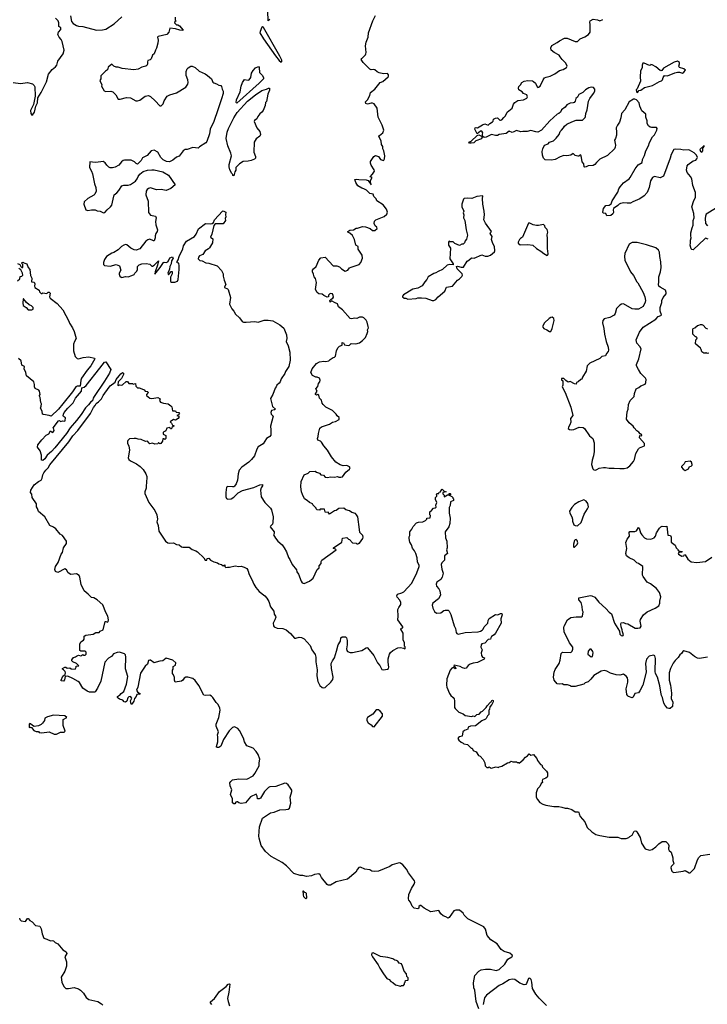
# Model space of a CAD drawing. Extents: x 2293139 to 2515392, y 824115 to 1006937.
# Tile 300 of 417: x 2395795 to 2405362, y 953726 to 967420. Entities that reach past the tile are written whole.
import ezdxf

# ---------------------------------------------------------------- set-up
doc = ezdxf.new("R2010")
doc.units = 0

msp = doc.modelspace()

# ---------------------------------------------------------------- linework, layer by layer
at = {"layer": '0CON10XD'}
for points in [[(2395706, 966546), (2395805, 966534), (2395905, 966544), (2395975, 966526), (2395997, 966505), (2396006, 966485), (2396009, 966355), (2395989, 966241), (2395947, 966157), (2395948, 966115), (2395965, 966092), (2395979, 966101), (2396003, 966135), (2396020, 966215), (2396043, 966265), (2396049, 966335), (2396095, 966408), (2396166, 966554), (2396196, 966664), (2396246, 966725), (2396295, 966764), (2396311, 966785), (2396327, 966845), (2396401, 966945), (2396414, 966994), (2396387, 967115), (2396370, 967145), (2396343, 967175), (2396328, 967215), (2396334, 967246), (2396367, 967285), (2396367, 967307), (2396340, 967325), (2396340, 967375), (2396330, 967405), (2396295, 967440)], [(2396504, 967475), (2396517, 967395), (2396540, 967365), (2396585, 967340), (2396615, 967330), (2396675, 967323), (2396866, 967276), (2396945, 967277), (2396995, 967290), (2397108, 967362), (2397215, 967460)], [(2397960, 967455), (2397960, 967415), (2397970, 967405), (2397952, 967388), (2397950, 967375), (2397975, 967350), (2397995, 967350), (2398020, 967335), (2398070, 967275), (2398065, 967270), (2398025, 967272), (2397965, 967292), (2397885, 967300), (2397870, 967245), (2397840, 967215), (2397720, 967185), (2397712, 967175), (2397720, 967135), (2397716, 967094), (2397700, 967025), (2397686, 966994), (2397664, 966946), (2397642, 966925), (2397622, 966875), (2397609, 966861), (2397579, 966851), (2397573, 966835), (2397575, 966800), (2397566, 966784), (2397548, 966772), (2397495, 966758), (2397445, 966730), (2397385, 966720), (2397221, 966741), (2397165, 966760), (2397135, 966758), (2397105, 966772), (2397075, 966800), (2397025, 966760), (2397019, 966721), (2396987, 966703), (2396925, 966640), (2396923, 966597), (2396912, 966575), (2396938, 966515), (2396932, 966495), (2396972, 966432), (2396995, 966422), (2397065, 966426), (2397091, 966415), (2397131, 966375), (2397165, 966314), (2397194, 966314), (2397279, 966339), (2397335, 966334), (2397412, 966292), (2397435, 966291), (2397465, 966302), (2397539, 966355), (2397585, 966364), (2397613, 966353), (2397682, 966292), (2397745, 966221), (2397765, 966221), (2397790, 966250), (2397805, 966291), (2397846, 966355), (2397885, 966374), (2397975, 966403), (2398105, 966482), (2398135, 966521), (2398141, 966545), (2398135, 966582), (2398112, 966645), (2398112, 966698), (2398126, 966735), (2398140, 966750), (2398175, 966771), (2398195, 966774), (2398235, 966756), (2398293, 966703), (2398375, 966666), (2398406, 966645), (2398465, 966597), (2398483, 966553), (2398495, 966540), (2398535, 966527), (2398565, 966507), (2398595, 966503), (2398605, 966492), (2398612, 966455), (2398626, 966426), (2398625, 966395), (2398605, 966317), (2398551, 966165), (2398495, 966004), (2398443, 965895), (2398435, 965833), (2398397, 965725), (2398385, 965709), (2398298, 965652), (2398278, 965632), (2398205, 965640), (2398125, 965616), (2398095, 965614), (2398070, 965595), (2398015, 965523), (2397975, 965507), (2397925, 965467), (2397878, 965442), (2397836, 965446), (2397791, 965471), (2397760, 965505), (2397715, 965576), (2397664, 965606), (2397625, 965596), (2397569, 965531), (2397505, 965500), (2397485, 965462), (2397435, 965410), (2397415, 965420), (2397392, 965445), (2397346, 965466), (2397255, 965468), (2397235, 965462), (2397212, 965445), (2397175, 965396), (2397125, 965369), (2397085, 965358), (2397055, 965359), (2397035, 965368), (2397008, 965395), (2396985, 965431), (2396955, 965446), (2396855, 965435), (2396806, 965436), (2396770, 965445), (2396766, 965365), (2396794, 965315), (2396808, 965275), (2396836, 965135), (2396854, 965085), (2396858, 965035), (2396840, 964995), (2396825, 964979), (2396745, 964931), (2396694, 964885), (2396689, 964855), (2396713, 964775), (2396745, 964764), (2396795, 964774), (2396845, 964774), (2396875, 964760), (2396916, 964756), (2396960, 964735), (2396981, 964739), (2397010, 964775), (2397058, 964815), (2397075, 964840), (2397107, 964965)], [(2399275, 967422), (2399253, 967403), (2399247, 967537)], [(2400752, 964638), (2400868, 964682), (2400903, 964715), (2400912, 964745), (2400897, 964785), (2400854, 964844), (2400765, 964900), (2400755, 964930), (2400722, 964962), (2400713, 964993), (2400665, 965001), (2400620, 965050), (2400585, 965069), (2400556, 965076), (2400500, 965110), (2400470, 965155), (2400460, 965195), (2400485, 965203), (2400515, 965196), (2400616, 965194), (2400641, 965181), (2400687, 965123), (2400671, 965175), (2400698, 965225), (2400672, 965235), (2400705, 965272), (2400730, 965315), (2400725, 965332), (2400683, 965395), (2400674, 965425), (2400674, 965446), (2400723, 965517), (2400745, 965533), (2400785, 965517), (2400816, 965476), (2400855, 965463), (2400863, 965467), (2400871, 965485), (2400876, 965525), (2400862, 965595), (2400848, 965625), (2400847, 965657), (2400830, 965685), (2400822, 965735), (2400792, 965795), (2400801, 965809), (2400846, 965844), (2400863, 965885), (2400838, 965955), (2400784, 966065), (2400767, 966187), (2400728, 966248), (2400705, 966258), (2400685, 966259), (2400635, 966243), (2400610, 966255), (2400608, 966275), (2400634, 966306), (2400666, 966364), (2400674, 966406), (2400735, 966452), (2400812, 966545), (2400849, 966561), (2400920, 966625), (2400928, 966635), (2400928, 966655), (2400912, 966672), (2400858, 966668), (2400795, 966682), (2400767, 966695), (2400735, 966721), (2400715, 966727), (2400685, 966723), (2400665, 966730), (2400575, 966822), (2400547, 966865), (2400555, 966882), (2400605, 966929), (2400613, 966945), (2400617, 966965), (2400608, 967055), (2400617, 967105), (2400641, 967175), (2400650, 967235), (2400710, 967405), (2400745, 967478)], [(2399435, 966828), (2399443, 966837), (2399440, 966855), (2399415, 966914), (2399185, 967310), (2399175, 967318), (2399165, 967316), (2399139, 967255), (2399138, 967235), (2399185, 967155), (2399355, 966915), (2399405, 966851), (2399435, 966828)], [(2405128, 964312), (2405130, 964355), (2405139, 964385), (2405131, 964415), (2405133, 964455), (2405149, 964525), (2405165, 964560), (2405167, 964625), (2405181, 964665), (2405176, 964725), (2405147, 964815), (2405173, 964905), (2405198, 964945), (2405199, 965015), (2405159, 965115), (2405146, 965206), (2405128, 965238), (2405081, 965295), (2405073, 965325), (2405083, 965387), (2405094, 965405), (2405165, 965457), (2405202, 965468), (2405218, 965485), (2405223, 965505), (2405210, 965535), (2405177, 965567), (2405115, 965607), (2405095, 965611), (2405035, 965603), (2404995, 965616), (2404915, 965620), (2404898, 965612), (2404857, 965545), (2404847, 965493), (2404750, 965245), (2404705, 965219), (2404625, 965239), (2404598, 965225), (2404573, 965177), (2404554, 965085), (2404526, 965015), (2404485, 964970), (2404425, 964927), (2404325, 964888), (2404295, 964870), (2404245, 964866), (2404199, 964871), (2404155, 964864), (2404136, 964854), (2404117, 964834), (2404058, 964795), (2404050, 964775), (2404055, 964740), (2404045, 964720), (2404020, 964695), (2403965, 964690), (2403950, 964725), (2403915, 964730), (2403910, 964745), (2403918, 964795), (2403952, 964835), (2403995, 964842), (2404022, 964858), (2404039, 964901), (2404115, 965020), (2404130, 965065), (2404150, 965095), (2404195, 965151), (2404273, 965205), (2404290, 965225), (2404356, 965345), (2404401, 965399), (2404455, 965433), (2404462, 965475), (2404489, 965531), (2404508, 965595), (2404543, 965665), (2404558, 965712), (2404599, 965791), (2404625, 965818), (2404661, 965885), (2404666, 965905), (2404655, 965922), (2404585, 965920), (2404565, 965927), (2404543, 965945), (2404527, 965975), (2404523, 966015), (2404508, 966065), (2404506, 966106), (2404452, 966152), (2404423, 966215), (2404412, 966265), (2404375, 966304), (2404355, 966314), (2404334, 966316), (2404274, 966275), (2404216, 966165), (2404166, 966114), (2404159, 966055), (2404139, 965995), (2404111, 965955), (2404094, 965915), (2404100, 965855), (2404097, 965815), (2404083, 965765), (2404072, 965745), (2404082, 965675), (2404079, 965645), (2404069, 965625), (2403975, 965531), (2403865, 965479), (2403818, 965435), (2403798, 965405), (2403775, 965390), (2403705, 965386), (2403675, 965371), (2403655, 965369), (2403647, 965375), (2403644, 965414), (2403620, 965445), (2403613, 965503), (2403600, 965535), (2403595, 965538), (2403575, 965521), (2403561, 965521), (2403522, 965532), (2403495, 965558), (2403463, 965537), (2403405, 965526), (2403365, 965529), (2403315, 965514), (2403245, 965476), (2403195, 965467), (2403105, 965470), (2403083, 965493), (2403068, 965535), (2403066, 965585), (2403073, 965625), (2403095, 965676), (2403146, 965694), (2403165, 965716), (2403220, 965735), (2403258, 965772), (2403300, 965825), (2403316, 965865), (2403331, 965885), (2403361, 965915), (2403373, 965937), (2403407, 965965), (2403475, 966001), (2403535, 966022), (2403625, 966024), (2403661, 966059), (2403669, 966075), (2403670, 966115), (2403692, 966165), (2403708, 966285), (2403728, 966325), (2403779, 966391), (2403796, 966425), (2403796, 966455), (2403777, 966477), (2403745, 966483), (2403715, 966474), (2403665, 966443), (2403632, 966408), (2403575, 966380), (2403555, 966343), (2403533, 966325), (2403524, 966285), (2403510, 966270), (2403495, 966262), (2403455, 966259), (2403405, 966236), (2403383, 966205), (2403333, 966165), (2403317, 966133), (2403295, 966114), (2403275, 966104), (2403170, 966015), (2403055, 965884), (2403003, 965857), (2402975, 965858), (2402905, 965878), (2402855, 965866), (2402795, 965866), (2402765, 965860), (2402705, 965879), (2402672, 965858), (2402645, 965851), (2402605, 965867), (2402565, 965839), (2402467, 965823), (2402442, 965808), (2402415, 965807), (2402360, 965825), (2402285, 965784), (2402259, 965779), (2402232, 965802), (2402232, 965828), (2402240, 965845), (2402225, 965870), (2402205, 965870), (2402162, 965832), (2402128, 965895), (2402130, 965915), (2402145, 965920), (2402165, 965917), (2402235, 965959), (2402265, 965969), (2402315, 965953), (2402337, 965975), (2402373, 965997), (2402381, 966009), (2402386, 966035), (2402415, 966052), (2402444, 966054), (2402474, 966024), (2402485, 966021), (2402505, 966029), (2402529, 966061), (2402555, 966082), (2402577, 966133), (2402645, 966189), (2402667, 966245), (2402683, 966267), (2402726, 966294), (2402805, 966304), (2402852, 966328), (2402858, 966345), (2402850, 966375), (2402803, 966393), (2402785, 966414), (2402739, 966445), (2402734, 966465), (2402738, 966492), (2402763, 966515), (2402780, 966545), (2402815, 966566), (2402864, 966576), (2402928, 966568), (2402945, 966561), (2402971, 966535), (2402994, 966484), (2403005, 966478), (2403015, 966480), (2403035, 966497), (2403076, 966584), (2403098, 966612), (2403118, 966622), (2403175, 966634), (2403238, 966665), (2403305, 966711), (2403355, 966729), (2403402, 966755), (2403411, 966775), (2403395, 966816), (2403341, 966865), (2403314, 966904), (2403299, 966925), (2403232, 966962), (2403191, 966995), (2403184, 967026), (2403200, 967060), (2403275, 967101), (2403304, 967126), (2403375, 967163), (2403411, 967161), (2403525, 967116), (2403555, 967114), (2403592, 967155), (2403658, 967182), (2403707, 967215), (2403733, 967247), (2403732, 967355), (2403726, 967385), (2403734, 967406), (2403775, 967427), (2403835, 967416), (2403865, 967403), (2403906, 967424)], [(2398815, 966259), (2398806, 966266), (2398813, 966305), (2398861, 966415), (2398875, 966495), (2398895, 966546), (2398925, 966587), (2398975, 966580), (2398988, 966585), (2399010, 966615), (2399022, 966675), (2399042, 966715), (2399075, 966748), (2399118, 966768), (2399128, 966755), (2399130, 966685), (2399175, 966642), (2399189, 966609), (2399186, 966595), (2399128, 966535), (2398815, 966259)], [(2404385, 966408), (2404395, 966410), (2404410, 966435), (2404435, 966440), (2404488, 966475), (2404600, 966505), (2404695, 966558), (2404725, 966567), (2404740, 966585), (2404746, 966614), (2404765, 966642), (2404807, 966637), (2404908, 966682), (2404945, 966688), (2404975, 966690), (2405015, 966678), (2405035, 966688), (2405057, 966717), (2405035, 966738), (2404974, 966754), (2404967, 966775), (2404976, 966805), (2404974, 966824), (2404945, 966841), (2404899, 966831), (2404752, 966745), (2404730, 966715), (2404715, 966710), (2404705, 966712), (2404646, 966766), (2404595, 966793), (2404575, 966798), (2404570, 966785), (2404557, 966783), (2404485, 966816), (2404466, 966814), (2404453, 966785), (2404456, 966754), (2404433, 966705), (2404429, 966625), (2404434, 966565), (2404385, 966460), (2404372, 966445), (2404378, 966415), (2404385, 966408)], [(2398775, 965250), (2398760, 965255), (2398760, 965265), (2398745, 965282), (2398721, 965331), (2398711, 965375), (2398711, 965405), (2398740, 965525), (2398734, 965565), (2398693, 965665), (2398666, 965766), (2398680, 965855), (2398699, 965905), (2398775, 966055), (2398821, 966129), (2398964, 966286), (2399075, 966375), (2399165, 966435), (2399228, 966452), (2399255, 966467), (2399270, 966465), (2399272, 966438), (2399248, 966382), (2399227, 966283), (2399213, 966267), (2399212, 966228), (2399182, 966155), (2399166, 966134), (2399135, 966112), (2399108, 966075), (2399095, 966040), (2399064, 966016), (2399058, 966005), (2399094, 965915), (2399134, 965865), (2399144, 965825), (2399135, 965798), (2399086, 965764), (2399059, 965715), (2399054, 965575), (2399076, 965515), (2399077, 965493), (2399062, 965478), (2399015, 965463), (2398975, 965454), (2398902, 965448), (2398854, 965415), (2398802, 965365), (2398800, 965325), (2398786, 965305), (2398775, 965250)], [(2402052, 965702), (2402046, 965715), (2402075, 965731), (2402159, 965811), (2402183, 965817), (2402221, 965801), (2402228, 965785), (2402219, 965761), (2402142, 965735), (2402115, 965706), (2402075, 965702), (2402052, 965702)], [(2405285, 965576), (2405298, 965595), (2405300, 965635), (2405320, 965655), (2405318, 965668), (2405257, 965615), (2405265, 965586), (2405285, 965576)], [(2397107, 964965), (2397108, 964985), (2397145, 965013), (2397174, 965045), (2397215, 965111), (2397245, 965120), (2397305, 965120), (2397335, 965128), (2397404, 965176), (2397429, 965205), (2397442, 965238), (2397465, 965273), (2397515, 965310), (2397575, 965326), (2397635, 965331), (2397665, 965330), (2397786, 965306), (2397865, 965259), (2397956, 965124), (2397900, 965070), (2397835, 965046), (2397763, 965057), (2397700, 965055), (2397615, 965080), (2397586, 965074), (2397570, 965060), (2397554, 965035), (2397552, 964985), (2397584, 964895), (2397586, 964736), (2397615, 964701), (2397685, 964688), (2397693, 964665), (2397684, 964615), (2397691, 964565), (2397711, 964495), (2397708, 964475), (2397689, 964445), (2397681, 964415), (2397682, 964385), (2397666, 964344), (2397655, 964342), (2397605, 964366), (2397580, 964360), (2397550, 964340), (2397465, 964233), (2397415, 964212), (2397388, 964218), (2397342, 964242), (2397285, 964288), (2397265, 964291), (2397242, 964285), (2397210, 964265), (2397165, 964219), (2397105, 964181), (2397075, 964172), (2397005, 964127), (2396975, 964085), (2396960, 964045), (2396961, 964015), (2396975, 964000), (2397055, 963992), (2397135, 964013), (2397185, 963998), (2397200, 963935), (2397181, 963895), (2397180, 963880), (2397187, 963855), (2397205, 963837), (2397215, 963834), (2397265, 963846), (2397305, 963844), (2397357, 963863), (2397388, 963875), (2397398, 963895), (2397425, 963922), (2397433, 963945), (2397432, 963985), (2397455, 964011), (2397495, 964023), (2397555, 964030), (2397605, 964020), (2397635, 963992), (2397645, 963991), (2397666, 964004), (2397725, 964068), (2397712, 964005), (2397678, 963915), (2397675, 963880), (2397751, 963975), (2397795, 964042), (2397805, 964047), (2397835, 964042), (2397855, 964050), (2397867, 964065), (2397882, 964108), (2397923, 964123), (2397929, 964105), (2397908, 964065), (2397902, 964025), (2397883, 963987), (2397878, 963952), (2397858, 963895), (2397865, 963870), (2397902, 963918), (2397915, 963918), (2397918, 963909), (2397916, 963885), (2397893, 963837), (2397895, 963778), (2397905, 963769), (2397955, 963767), (2397990, 963785), (2397999, 963805), (2398014, 963944), (2398016, 963995), (2398007, 964035), (2397985, 964040), (2397984, 964055), (2398000, 964080), (2398012, 964125), (2398065, 964235), (2398075, 964275), (2398115, 964340), (2398226, 964404), (2398249, 964435), (2398285, 964510), (2398382, 964585), (2398455, 964580), (2398475, 964587), (2398490, 964600), (2398506, 964635), (2398615, 964756), (2398625, 964760), (2398662, 964742), (2398657, 964705), (2398663, 964677), (2398652, 964655), (2398657, 964625), (2398625, 964582), (2398515, 964581), (2398494, 964556), (2398469, 964435), (2398450, 964395), (2398482, 964372), (2398478, 964315), (2398437, 964245), (2398420, 964235), (2398377, 964203), (2398342, 964155), (2398298, 964135), (2398282, 964115), (2398278, 964095), (2398302, 964072), (2398335, 964064), (2398385, 964037), (2398425, 964034), (2398542, 963995), (2398601, 963931), (2398628, 963885), (2398628, 963855), (2398640, 963795), (2398663, 963735), (2398644, 963705), (2398644, 963695), (2398685, 963676), (2398694, 963665), (2398726, 963555), (2398712, 963465), (2398745, 963400), (2398775, 963368), (2398798, 963325), (2398855, 963272), (2398892, 963222), (2398910, 963215), (2398945, 963212), (2399065, 963223), (2399115, 963214), (2399195, 963239), (2399253, 963243), (2399284, 963234), (2399315, 963232), (2399416, 963176), (2399468, 963128), (2399507, 963037), (2399512, 962985), (2399504, 962944), (2399530, 962885), (2399552, 962798), (2399556, 962686), (2399539, 962595), (2399493, 962525), (2399485, 962500), (2399432, 962425), (2399420, 962385), (2399407, 962365), (2399373, 962337), (2399365, 962312), (2399350, 962295), (2399316, 962205), (2399285, 962150), (2399311, 962041), (2399352, 962005), (2399340, 961995), (2399297, 961983), (2399287, 961955), (2399295, 961932), (2399322, 961905), (2399284, 961765), (2399290, 961715), (2399287, 961643), (2399277, 961625), (2399227, 961595), (2399181, 961519), (2399115, 961477), (2399096, 961445), (2399060, 961355), (2399020, 961305), (2398984, 961266), (2398885, 961197), (2398849, 961155), (2398834, 961105), (2398824, 961015), (2398806, 960965), (2398785, 960932), (2398775, 960923), (2398755, 960921), (2398692, 960928), (2398672, 960918), (2398663, 960845), (2398664, 960785), (2398671, 960761), (2398691, 960751), (2398735, 960756), (2398775, 960779), (2398835, 960839), (2398895, 960874), (2399054, 960914), (2399135, 960953), (2399172, 960955), (2399171, 960935), (2399153, 960907), (2399144, 960875), (2399154, 960785), (2399206, 960706), (2399286, 960626), (2399299, 960605), (2399320, 960505), (2399317, 960425), (2399310, 960405), (2399283, 960375), (2399282, 960365), (2399334, 960295), (2399337, 960275), (2399327, 960255), (2399355, 960209), (2399387, 960167), (2399446, 960115), (2399473, 960075), (2399505, 960020), (2399535, 959940), (2399555, 959910), (2399584, 959844), (2399645, 959770), (2399653, 959743), (2399675, 959710), (2399709, 959609), (2399725, 959588), (2399755, 959578), (2399828, 959612), (2399878, 959655), (2399936, 959774), (2399962, 959795), (2399960, 959825), (2399990, 959855), (2399990, 959885), (2400000, 959905), (2400198, 960045), (2400187, 960057), (2400160, 960065), (2400162, 960075), (2400278, 960152), (2400285, 960208), (2400345, 960218), (2400370, 960195), (2400385, 960190), (2400425, 960142), (2400475, 960140), (2400485, 960130), (2400505, 960130), (2400515, 960140), (2400525, 960140), (2400570, 960205), (2400572, 960225), (2400570, 960245), (2400528, 960288), (2400521, 960331), (2400501, 960505), (2400483, 960535), (2400465, 960550), (2400415, 960568), (2400385, 960588), (2400333, 960603), (2400304, 960626), (2400235, 960620), (2400197, 960593), (2400175, 960590), (2400105, 960542), (2400085, 960570), (2400050, 960565), (2400043, 960573), (2400035, 960610), (2399975, 960610), (2399965, 960600), (2399933, 960603), (2399920, 960615), (2399920, 960625), (2399872, 960672), (2399868, 960688), (2399825, 960707), (2399795, 960734), (2399757, 960755), (2399730, 960815), (2399717, 960855), (2399708, 960925), (2399712, 960995), (2399751, 961089), (2399807, 961113), (2399833, 961137), (2399905, 961142), (2399925, 961128), (2399965, 961112), (2399985, 961092), (2400020, 961085), (2400047, 961057), (2400074, 961054), (2400125, 961061), (2400175, 961056), (2400215, 961066), (2400235, 961056), (2400264, 961056), (2400286, 961064), (2400334, 961126), (2400385, 961167), (2400394, 961185), (2400385, 961203), (2400345, 961221), (2400295, 961214), (2400255, 961227), (2400195, 961264), (2400135, 961340), (2400076, 961435), (2400025, 961492), (2399993, 961543), (2399978, 961558), (2399942, 961572), (2399940, 961595), (2399949, 961621), (2399952, 961665), (2399973, 961737), (2399992, 961758), (2400105, 961796), (2400145, 961822), (2400188, 961832), (2400239, 961861), (2400242, 961875), (2400238, 961888), (2400211, 961911), (2400198, 961935), (2400145, 961983), (2400055, 962030), (2400015, 962068), (2400003, 962085), (2399996, 962126), (2399966, 962156), (2399955, 962200), (2399943, 962207), (2399925, 962198), (2399910, 962205), (2399910, 962215), (2399932, 962255), (2399913, 962287), (2399941, 962319), (2399952, 962358), (2399973, 962385), (2399977, 962405), (2399965, 962432), (2399935, 962447), (2399915, 962448), (2399871, 962471), (2399844, 962514), (2399864, 962565), (2399925, 962639), (2399965, 962661), (2400025, 962669), (2400055, 962666), (2400094, 962676), (2400115, 962692), (2400155, 962722), (2400175, 962728), (2400188, 962742), (2400203, 962815), (2400222, 962858), (2400245, 962880), (2400280, 962895), (2400282, 962928), (2400300, 962925), (2400315, 962900), (2400365, 962888), (2400385, 962892), (2400405, 962917), (2400473, 962913), (2400524, 962926), (2400565, 962958), (2400605, 963000), (2400630, 963055), (2400639, 963085), (2400636, 963105), (2400647, 963135), (2400643, 963155), (2400631, 963215), (2400615, 963242), (2400585, 963272), (2400565, 963282), (2400525, 963282), (2400485, 963262), (2400455, 963268), (2400415, 963258), (2400395, 963262), (2400286, 963386), (2400232, 963425), (2400215, 963470), (2400185, 963480), (2400135, 963510), (2400115, 963490), (2400110, 963515), (2400130, 963535), (2400153, 963547), (2400159, 963561), (2400157, 963585), (2400145, 963607), (2400125, 963613), (2400112, 963608), (2400093, 963587), (2400090, 963565), (2400075, 963560), (2400025, 963582), (2400002, 963602), (2399958, 963608), (2399934, 963624), (2399910, 963665), (2399926, 963765), (2399912, 963822), (2399894, 963845), (2399885, 963882), (2399869, 963915), (2399869, 963935), (2399884, 963956), (2399922, 963985), (2399957, 964075), (2399984, 964106), (2400045, 964117), (2400155, 963998), (2400206, 963996), (2400245, 963983), (2400274, 963954), (2400324, 963924), (2400362, 963935), (2400385, 963968), (2400405, 963978), (2400518, 964015), (2400540, 964045), (2400566, 964104), (2400561, 964145), (2400506, 964226), (2400503, 964265), (2400472, 964285), (2400452, 964362), (2400426, 964416), (2400390, 964450), (2400362, 964465), (2400360, 964475), (2400388, 964492), (2400440, 964495), (2400475, 964522), (2400495, 964522), (2400565, 964542), (2400605, 964540), (2400670, 964515), (2400705, 964490), (2400735, 964489), (2400767, 964517), (2400762, 964535), (2400742, 964555), (2400728, 964585), (2400733, 964617), (2400752, 964638)], [(2401555, 963512), (2401585, 963528), (2401615, 963566), (2401709, 963645), (2401732, 963698), (2401815, 963714), (2401884, 963796), (2401916, 963815), (2401945, 963850), (2401954, 963866), (2401951, 963885), (2401883, 963955), (2401870, 963985), (2401885, 963991), (2401935, 963976), (2401970, 963980), (2402021, 964059), (2402046, 964074), (2402083, 964107), (2402117, 964103), (2402225, 964148), (2402271, 964131), (2402309, 964131), (2402345, 964143), (2402399, 964191), (2402404, 964205), (2402400, 964265), (2402377, 964305), (2402361, 964361), (2402367, 964405), (2402342, 964445), (2402343, 964457), (2402360, 964475), (2402275, 964591), (2402251, 964635), (2402260, 964705), (2402257, 964755), (2402239, 964855), (2402234, 964935), (2402240, 964965), (2402235, 964972), (2402155, 964959), (2402085, 964932), (2402026, 964936), (2401978, 964932), (2401970, 964925), (2401948, 964855), (2401948, 964815), (2401976, 964755), (2401967, 964735), (2401976, 964704), (2401970, 964665), (2401987, 964625), (2402006, 964495), (2402023, 964425), (2402010, 964365), (2401994, 964346), (2401983, 964317), (2401965, 964300), (2401945, 964298), (2401915, 964280), (2401850, 964305), (2401825, 964330), (2401785, 964330), (2401772, 964338), (2401763, 964327), (2401760, 964305), (2401762, 964285), (2401787, 964243), (2401780, 964095), (2401827, 964025), (2401828, 964012), (2401775, 964014), (2401743, 964007), (2401676, 963944), (2401615, 963919), (2401585, 963898), (2401559, 963891), (2401477, 963843), (2401460, 963805), (2401430, 963775), (2401395, 963720), (2401335, 963688), (2401265, 963672), (2401135, 963592), (2401120, 963575), (2401120, 963565), (2401145, 963548), (2401165, 963548), (2401195, 963532), (2401313, 963543), (2401335, 963552), (2401383, 963553), (2401445, 963548), (2401535, 963512), (2401555, 963512)], [(2405476, 964795), (2405347, 964715), (2405336, 964685), (2405331, 964655), (2405336, 964586), (2405362, 964552)], [(2403135, 964142), (2403145, 964150), (2403148, 964162), (2403136, 964236), (2403139, 964375), (2403134, 964426), (2403143, 964465), (2403135, 964500), (2403105, 964530), (2403100, 964555), (2403082, 964572), (2403013, 964557), (2402985, 964558), (2402940, 964565), (2402892, 964592), (2402875, 964588), (2402790, 964395), (2402763, 964377), (2402749, 964361), (2402730, 964325), (2402732, 964312), (2402758, 964288), (2402865, 964292), (2402935, 964282), (2402985, 964238), (2403045, 964202), (2403086, 964166), (2403135, 964142)], [(2403805, 961157), (2403825, 961164), (2403856, 961184), (2403916, 961194), (2403945, 961194), (2403995, 961181), (2404065, 961183), (2404145, 961177), (2404205, 961179), (2404245, 961189), (2404285, 961217), (2404334, 961276), (2404348, 961305), (2404367, 961385), (2404405, 961452), (2404416, 961464), (2404490, 961495), (2404490, 961525), (2404416, 961605), (2404422, 961638), (2404448, 961632), (2404450, 961645), (2404428, 961658), (2404409, 961685), (2404383, 961703), (2404342, 961742), (2404328, 961765), (2404273, 961813), (2404238, 961865), (2404248, 961965), (2404260, 962005), (2404264, 962066), (2404290, 962125), (2404342, 962178), (2404348, 962222), (2404372, 962285), (2404410, 962305), (2404435, 962328), (2404497, 962353), (2404508, 962375), (2404512, 962415), (2404502, 962435), (2404435, 962501), (2404402, 962555), (2404376, 962606), (2404375, 962625), (2404409, 962705), (2404442, 962842), (2404423, 962875), (2404382, 962922), (2404371, 962965), (2404419, 963075), (2404471, 963145), (2404644, 963255), (2404678, 963292), (2404715, 963304), (2404725, 963313), (2404704, 963364), (2404704, 963415), (2404730, 963485), (2404731, 963515), (2404747, 963555), (2404788, 963608), (2404790, 963625), (2404780, 963660), (2404705, 963698), (2404688, 963715), (2404682, 963732), (2404689, 963775), (2404688, 963845), (2404710, 963915), (2404720, 963975), (2404713, 964053), (2404700, 964125), (2404698, 964185), (2404683, 964215), (2404646, 964245), (2404515, 964290), (2404385, 964321), (2404317, 964323), (2404275, 964298), (2404215, 964170), (2404209, 964125), (2404212, 964075), (2404292, 963915), (2404335, 963860), (2404382, 963775), (2404395, 963762), (2404469, 963625), (2404494, 963565), (2404501, 963515), (2404498, 963492), (2404469, 963431), (2404405, 963396), (2404355, 963392), (2404315, 963399), (2404195, 963466), (2404168, 963462), (2404145, 963448), (2404099, 963401), (2404080, 963335), (2404065, 963312), (2404005, 963280), (2403925, 963258), (2403908, 963235), (2403903, 963205), (2403923, 963125), (2403931, 963045), (2403954, 962944), (2403981, 962865), (2403986, 962825), (2403984, 962805), (2403958, 962775), (2403943, 962747), (2403895, 962737), (2403865, 962708), (2403725, 962642), (2403692, 962605), (2403675, 962530), (2403625, 962450), (2403615, 962420), (2403600, 962415), (2403565, 962382), (2403544, 962376), (2403537, 962353), (2403514, 962354), (2403455, 962386), (2403425, 962377), (2403391, 962401), (2403365, 962430), (2403335, 962430), (2403332, 962425), (2403332, 962412), (2403350, 962395), (2403350, 962335), (2403340, 962315), (2403384, 962234), (2403462, 962032), (2403490, 961915), (2403458, 961875), (2403463, 961823), (2403449, 961785), (2403429, 961755), (2403428, 961735), (2403445, 961718), (2403466, 961714), (2403505, 961722), (2403580, 961755), (2403635, 961750), (2403653, 961735), (2403721, 961631), (2403767, 961595), (2403787, 961537), (2403786, 961416), (2403779, 961355), (2403758, 961295), (2403752, 961232), (2403770, 961175), (2403781, 961161), (2403805, 961157)], [(2405375, 964369), (2405335, 964379), (2405326, 964374), (2405165, 964218), (2405145, 964222), (2405138, 964235), (2405124, 964285), (2405128, 964312)], [(2395765, 964028), (2395797, 964017), (2395810, 963985), (2395825, 963972), (2395840, 963975), (2395840, 964015), (2395822, 964035), (2395830, 964045), (2395845, 964047), (2395855, 964038), (2395896, 964026), (2395912, 963975), (2395934, 963945), (2395944, 963864), (2395962, 963825), (2395960, 963775), (2395995, 963770), (2396006, 963746), (2395999, 963715), (2396004, 963694), (2396068, 963658), (2396070, 963635), (2396095, 963610), (2396105, 963610), (2396115, 963620), (2396175, 963612), (2396192, 963628), (2396205, 963630), (2396220, 963615), (2396210, 963565), (2396218, 963545), (2396315, 963472), (2396396, 963385), (2396479, 963229), (2396489, 963199), (2396530, 963135), (2396551, 963085), (2396580, 962985), (2396556, 962945), (2396546, 962905), (2396544, 962815), (2396569, 962735), (2396595, 962706), (2396615, 962702), (2396678, 962722), (2396755, 962732), (2396835, 962712), (2396840, 962705), (2396786, 962605), (2396734, 962545), (2396656, 962434), (2396645, 962405), (2396636, 962324), (2396595, 962325), (2396575, 962314), (2396529, 962245), (2396397, 962075), (2396335, 962003), (2396235, 961904)], [(2395765, 963787), (2395798, 963815), (2395804, 963846), (2395827, 963853), (2395838, 963865), (2395833, 963895), (2395809, 963939), (2395785, 963960)], [(2395965, 963383), (2395982, 963395), (2395982, 963415), (2395959, 963439), (2395927, 963455), (2395892, 963485), (2395848, 963538), (2395842, 963538), (2395837, 963475), (2395845, 963443), (2395885, 963419), (2395915, 963383), (2395965, 963383)], [(2403185, 963082), (2403203, 963125), (2403229, 963235), (2403225, 963262), (2403203, 963283), (2403185, 963280), (2403162, 963265), (2403098, 963202), (2403070, 963155), (2403072, 963142), (2403088, 963125), (2403128, 963108), (2403165, 963082), (2403185, 963082)], [(2405385, 962783), (2405358, 962778), (2405345, 962790), (2405335, 962780), (2405315, 962780), (2405285, 962800), (2405277, 962835), (2405265, 962850), (2405195, 962910), (2405200, 962965), (2405217, 962983), (2405220, 962995), (2405205, 963010), (2405195, 963010), (2405160, 963045), (2405158, 963115), (2405164, 963126), (2405190, 963135), (2405223, 963167), (2405245, 963170), (2405265, 963182), (2405285, 963182), (2405305, 963172), (2405341, 963131), (2405365, 963122)], [(2396235, 961904), (2396206, 961916), (2396127, 961927), (2396112, 961935), (2396110, 961975), (2396084, 962015), (2396096, 962045), (2396100, 962075), (2396088, 962098), (2396082, 962165), (2396070, 962185), (2396070, 962195), (2396080, 962205), (2396072, 962252), (2396060, 962265), (2396012, 962292), (2396002, 962315), (2396002, 962345), (2395992, 962385), (2395891, 962465), (2395882, 962512), (2395857, 962565), (2395860, 962595), (2395827, 962617), (2395816, 962676), (2395779, 962709)], [(2396115, 961291), (2396098, 961295), (2396097, 961365), (2396079, 961425), (2396042, 961475), (2396048, 961505), (2396101, 961575), (2396165, 961640), (2396199, 961661), (2396225, 961700), (2396242, 961682), (2396255, 961680), (2396273, 961707), (2396272, 961725), (2396260, 961745), (2396335, 961843), (2396347, 961847), (2396365, 961832), (2396395, 961840), (2396422, 961838), (2396430, 961845), (2396432, 961882), (2396405, 961902), (2396402, 961912), (2396403, 961935), (2396413, 961955), (2396465, 962019), (2396539, 962091), (2396571, 962155), (2396654, 962255), (2396661, 962299), (2396690, 962310), (2396718, 962332), (2396908, 962572), (2396974, 962655), (2396995, 962659), (2397063, 962555), (2397044, 962505), (2396976, 962394), (2396830, 962180), (2396818, 962155), (2396810, 962120), (2396783, 962107), (2396753, 962065), (2396709, 962021), (2396651, 961929), (2396586, 961845), (2396498, 961742), (2396445, 961666), (2396285, 961467), (2396236, 961414), (2396179, 961361), (2396145, 961313), (2396115, 961291)], [(2396133, 961116), (2396158, 961155), (2396193, 961187), (2396215, 961229), (2396480, 961550), (2396535, 961632), (2396602, 961708), (2396779, 961941), (2396824, 962026), (2396847, 962053), (2396857, 962083), (2396891, 962105), (2396931, 962145), (2396958, 962192), (2397041, 962309), (2397055, 962326), (2397125, 962377), (2397137, 962415), (2397178, 962465), (2397200, 962495), (2397225, 962512), (2397238, 962505), (2397238, 962485), (2397211, 962429), (2397163, 962385), (2397160, 962335), (2397165, 962330), (2397185, 962340), (2397215, 962338), (2397225, 962342), (2397275, 962390), (2397295, 962390), (2397315, 962362), (2397365, 962360), (2397375, 962352), (2397405, 962360), (2397413, 962323), (2397435, 962300), (2397455, 962300), (2397495, 962288), (2397525, 962270), (2397542, 962252), (2397575, 962250), (2397580, 962245), (2397582, 962235), (2397560, 962205), (2397560, 962195), (2397605, 962158), (2397635, 962152), (2397717, 962167), (2397750, 962145), (2397742, 962125), (2397755, 962102), (2397795, 962088), (2397860, 962075), (2397899, 962049), (2397910, 962035), (2397922, 961982), (2397965, 961980), (2397972, 961962), (2398007, 961957), (2398020, 961945), (2398010, 961935), (2398008, 961922), (2397980, 961915), (2398010, 961905), (2398010, 961885), (2398000, 961875), (2397965, 961852), (2397935, 961860), (2397890, 961825), (2397908, 961808), (2397921, 961781), (2397940, 961775), (2397940, 961765), (2397912, 961748), (2397905, 961730), (2397895, 961730), (2397885, 961750), (2397842, 961738), (2397826, 961704), (2397815, 961692), (2397792, 961685), (2397790, 961655), (2397827, 961637), (2397830, 961595), (2397815, 961582), (2397805, 961590), (2397785, 961590), (2397782, 961558), (2397760, 961525), (2397745, 961520), (2397725, 961540), (2397715, 961520), (2397675, 961518), (2397645, 961530), (2397605, 961523), (2397595, 961528), (2397575, 961559), (2397544, 961554), (2397485, 961579), (2397445, 961584), (2397415, 961596), (2397386, 961596), (2397325, 961590), (2397301, 961569), (2397294, 961555), (2397296, 961525), (2397314, 961494), (2397325, 961435), (2397302, 961325), (2397312, 961305), (2397335, 961286), (2397420, 961245), (2397473, 961205), (2397512, 961165), (2397552, 961105), (2397562, 961065), (2397561, 960975), (2397554, 960945), (2397554, 960905), (2397537, 960855), (2397538, 960828), (2397594, 960705), (2397674, 960595), (2397703, 960533), (2397714, 960475), (2397704, 960435), (2397723, 960383), (2397733, 960305), (2397803, 960193), (2397825, 960169), (2397855, 960146), (2397885, 960140), (2397935, 960142), (2397975, 960122), (2398015, 960118), (2398045, 960090), (2398064, 960084), (2398155, 960082), (2398195, 960050), (2398245, 960033), (2398269, 960019), (2398358, 959935), (2398375, 959903), (2398400, 959905), (2398405, 959928), (2398425, 959932), (2398452, 959902), (2398495, 959881), (2398547, 959867), (2398565, 959850), (2398605, 959842), (2398625, 959822), (2398647, 959837), (2398650, 959815), (2398665, 959800), (2398685, 959808), (2398716, 959804), (2398795, 959823), (2398845, 959817), (2398875, 959821), (2398920, 959805), (2398954, 959785), (2398969, 959765), (2398986, 959705), (2399025, 959633), (2399051, 959571), (2399081, 959521), (2399126, 959466), (2399207, 959407), (2399235, 959375), (2399259, 959329), (2399285, 959252), (2399332, 959195), (2399334, 959154), (2399356, 959125), (2399360, 959110), (2399344, 959075), (2399320, 959025), (2399325, 958988), (2399336, 958975), (2399375, 958956), (2399455, 958951), (2399504, 958934), (2399562, 958885), (2399617, 958817), (2399635, 958816), (2399685, 958834), (2399718, 958828), (2399755, 958808), (2399838, 958718), (2399860, 958655), (2399905, 958590), (2399916, 958556), (2399913, 958487), (2399936, 958376), (2399931, 958295), (2399941, 958215), (2399970, 958160), (2400002, 958132), (2400025, 958128), (2400046, 958134), (2400125, 958205), (2400151, 958245), (2400155, 958275), (2400131, 958395), (2400128, 958465), (2400147, 958505), (2400176, 958545), (2400201, 958639), (2400226, 958725), (2400260, 958775), (2400265, 958825), (2400282, 958838), (2400326, 958835), (2400343, 958823), (2400350, 958785), (2400350, 958725), (2400342, 958672), (2400347, 958647), (2400358, 958635), (2400391, 958621), (2400425, 958619), (2400555, 958645), (2400615, 958683), (2400625, 958688), (2400635, 958683), (2400722, 958575), (2400774, 958474), (2400805, 958436), (2400835, 958384), (2400855, 958380), (2400912, 958388), (2400926, 958395), (2400932, 958415), (2400920, 958485), (2400921, 958529), (2400941, 958595), (2400955, 958618), (2400985, 958647), (2401055, 958682), (2401095, 958688), (2401135, 958680), (2401155, 958670), (2401160, 958675), (2401157, 958697), (2401150, 958705), (2401150, 958755), (2401132, 958795), (2401128, 958888), (2401097, 958945), (2401104, 958956), (2401125, 958960), (2401124, 958975), (2401058, 959075), (2401062, 959125), (2401058, 959215), (2401070, 959245), (2401098, 959285), (2401097, 959315), (2401084, 959345), (2401045, 959387), (2401041, 959409), (2401052, 959428), (2401113, 959447), (2401138, 959462), (2401250, 959585), (2401322, 959725), (2401353, 959815), (2401352, 959835), (2401330, 959875), (2401327, 959935), (2401308, 959995), (2401288, 960035), (2401259, 960069), (2401248, 960115), (2401223, 960153), (2401212, 960205), (2401214, 960226), (2401222, 960245), (2401221, 960295), (2401253, 960335), (2401269, 960371), (2401316, 960424), (2401345, 960433), (2401405, 960438), (2401440, 960455), (2401460, 960475), (2401460, 960485), (2401508, 960492), (2401510, 960525), (2401500, 960535), (2401502, 960575), (2401526, 960594), (2401552, 960628), (2401575, 960630), (2401588, 960642), (2401583, 960667), (2401598, 960705), (2401580, 960745), (2401580, 960775), (2401600, 960795), (2401600, 960805), (2401590, 960815), (2401605, 960830), (2401628, 960832), (2401632, 960848), (2401648, 960852), (2401652, 960868), (2401675, 960890), (2401702, 960862), (2401730, 960855), (2401680, 960845), (2401680, 960825), (2401700, 960805), (2401702, 960782), (2401745, 960810), (2401770, 960810), (2401772, 960828), (2401785, 960830), (2401790, 960825), (2401788, 960812), (2401770, 960810), (2401770, 960805), (2401808, 960788), (2401820, 960775), (2401820, 960765), (2401830, 960755), (2401830, 960735), (2401790, 960715), (2401782, 960665), (2401770, 960635), (2401770, 960555), (2401783, 960485), (2401779, 960415), (2401764, 960366), (2401713, 960295), (2401717, 960215), (2401740, 960165), (2401741, 960075), (2401734, 960045), (2401746, 959995), (2401703, 959965), (2401707, 959905), (2401670, 959865), (2401661, 959845), (2401669, 959779), (2401686, 959724), (2401673, 959665), (2401654, 959636), (2401600, 959595), (2401589, 959571), (2401595, 959542), (2401627, 959505), (2401642, 959475), (2401648, 959415), (2401622, 959365), (2401542, 959305), (2401534, 959275), (2401542, 959235), (2401567, 959187), (2401595, 959168), (2401655, 959172), (2401697, 959203), (2401715, 959208), (2401755, 959208), (2401771, 959195), (2401795, 959147), (2401841, 958991), (2401859, 958955), (2401866, 958895), (2401875, 958884), (2401895, 958876), (2401995, 958899), (2402175, 958906), (2402206, 958914), (2402231, 958929), (2402244, 958945), (2402255, 958977), (2402310, 959025), (2402314, 959065), (2402325, 959092), (2402415, 959148), (2402445, 959143), (2402485, 959163), (2402505, 959163), (2402509, 959145), (2402488, 959085), (2402492, 959025), (2402415, 958887), (2402396, 958864), (2402359, 958841), (2402349, 958825), (2402346, 958804), (2402315, 958798), (2402265, 958750), (2402225, 958738), (2402215, 958727), (2402211, 958695), (2402228, 958655), (2402217, 958615), (2402219, 958575), (2402234, 958554), (2402262, 958545), (2402255, 958528), (2402165, 958481), (2402105, 958472), (2402063, 958457), (2402035, 958439), (2402005, 958401), (2401990, 958395), (2401955, 958404), (2401924, 958424), (2401840, 958445), (2401833, 958433), (2401855, 958418), (2401862, 958398), (2401855, 958393), (2401825, 958410), (2401815, 958408), (2401805, 958402), (2401786, 958375), (2401738, 958255), (2401731, 958165), (2401738, 958135), (2401775, 958048), (2401792, 958022), (2401827, 957995), (2401839, 957975), (2401846, 957945), (2401846, 957856), (2401855, 957840), (2401905, 957788), (2401967, 957767), (2401993, 957743), (2402085, 957730), (2402105, 957740), (2402125, 957730), (2402153, 957757), (2402187, 957763), (2402217, 957793), (2402235, 957802), (2402285, 957852), (2402297, 957875), (2402344, 957926)], [(2405055, 961152), (2405065, 961153), (2405098, 961175), (2405113, 961207), (2405135, 961212), (2405150, 961225), (2405152, 961235), (2405140, 961265), (2405125, 961280), (2405055, 961270), (2405040, 961245), (2405002, 961205), (2405004, 961195), (2405025, 961169), (2405055, 961152)], [(2402185, 953662), (2402148, 953765), (2402126, 953925), (2402114, 953955), (2402109, 954025), (2402129, 954125), (2402184, 954186), (2402216, 954204), (2402275, 954214), (2402343, 954213), (2402425, 954197), (2402465, 954212), (2402545, 954284), (2402587, 954353), (2402643, 954385), (2402649, 954395), (2402645, 954408), (2402615, 954436), (2402535, 954461), (2402495, 954487), (2402438, 954568), (2402352, 954622), (2402300, 954685), (2402275, 954770), (2402252, 954805), (2402028, 954915), (2401978, 954965), (2401966, 954996), (2401912, 955035), (2401865, 955036), (2401836, 955025), (2401769, 954935), (2401755, 954926), (2401724, 954944), (2401688, 954955), (2401654, 954985), (2401625, 955029), (2401513, 955013), (2401422, 955062), (2401375, 955100), (2401365, 955100), (2401350, 955085), (2401348, 955065), (2401335, 955052), (2401285, 955062), (2401255, 955092), (2401231, 955145), (2401207, 955175), (2401204, 955194), (2401211, 955255), (2401247, 955335), (2401282, 955395), (2401292, 955425), (2401290, 955445), (2401205, 955555), (2401175, 955605), (2401125, 955667), (2401095, 955691), (2401074, 955696), (2400975, 955666), (2400945, 955644), (2400785, 955578), (2400735, 955573), (2400695, 955580), (2400666, 955596), (2400595, 955608), (2400535, 955634), (2400515, 955631), (2400495, 955607), (2400472, 955565), (2400355, 955466), (2400200, 955430), (2400118, 955385), (2400085, 955381), (2400071, 955391), (2399995, 955488), (2399974, 955525), (2399955, 955539), (2399897, 955533), (2399855, 955512), (2399785, 955504), (2399735, 955516), (2399695, 955516), (2399608, 955545), (2399505, 955653), (2399447, 955697), (2399294, 955784), (2399215, 955852), (2399155, 955935), (2399126, 956036), (2399122, 956065), (2399132, 956195), (2399175, 956315), (2399285, 956390), (2399335, 956398), (2399415, 956433), (2399496, 956434), (2399530, 956440), (2399547, 956453), (2399566, 956525), (2399557, 956605), (2399582, 956685), (2399580, 956705), (2399565, 956734), (2399530, 956780), (2399505, 956799), (2399485, 956804), (2399357, 956757), (2399275, 956752), (2399255, 956741), (2399202, 956685), (2399147, 956595), (2399128, 956582), (2399103, 956585), (2399099, 956619), (2399085, 956647), (2399008, 956612), (2398935, 956528), (2398875, 956518), (2398845, 956527), (2398825, 956542), (2398815, 956542), (2398804, 956536), (2398790, 956515), (2398775, 956512), (2398758, 956528), (2398756, 956586), (2398730, 956645), (2398748, 956708), (2398724, 956765), (2398721, 956805), (2398733, 956827), (2398755, 956847), (2398845, 956860), (2398955, 956859), (2399041, 956905), (2399066, 956935), (2399129, 957045), (2399127, 957085), (2399137, 957135), (2399112, 957202), (2399085, 957242), (2399045, 957287), (2398955, 957322), (2398921, 957375), (2398907, 957427), (2398855, 957532), (2398830, 957560), (2398785, 957584), (2398755, 957576), (2398711, 957529), (2398632, 957408), (2398595, 957318), (2398565, 957298), (2398545, 957298), (2398534, 957304), (2398533, 957313), (2398550, 957375), (2398553, 957445), (2398548, 957475), (2398563, 957515), (2398528, 957595), (2398527, 957623), (2398566, 957715), (2398584, 957816), (2398579, 957845), (2398556, 957896), (2398530, 957925), (2398484, 957995), (2398465, 958013), (2398440, 958025), (2398375, 958019), (2398357, 958027), (2398289, 958159), (2398235, 958231), (2398205, 958257), (2398136, 958276), (2398105, 958276), (2398085, 958263), (2398065, 958233), (2398045, 958221), (2397960, 958205), (2397948, 958235), (2397947, 958273), (2397937, 958307), (2397920, 958325), (2397920, 958375), (2397928, 958385), (2397928, 958422), (2397962, 958445), (2397966, 958474), (2397925, 958511), (2397835, 958538), (2397785, 958501), (2397745, 958499), (2397694, 958486), (2397665, 958476), (2397615, 958511), (2397605, 958514), (2397585, 958506), (2397574, 958456), (2397541, 958429), (2397475, 958330), (2397438, 958135), (2397422, 958095), (2397433, 958073), (2397472, 958045), (2397465, 958034), (2397445, 958040), (2397424, 958035), (2397414, 958005), (2397392, 957978), (2397385, 957942), (2397355, 957900), (2397345, 957900), (2397337, 957945), (2397354, 957984), (2397335, 958008), (2397315, 958002), (2397301, 957989), (2397285, 957940), (2397265, 957930), (2397250, 957935), (2397230, 957955), (2397185, 957970), (2397163, 957983), (2397158, 957995), (2397158, 958005), (2397168, 958015), (2397188, 958025), (2397205, 958048), (2397244, 958076), (2397282, 958178), (2397301, 958285), (2397267, 958393), (2397271, 958555), (2397267, 958585), (2397252, 958602), (2397185, 958624), (2397149, 958619), (2397099, 958601), (2397071, 958565), (2397031, 958539), (2396978, 958485), (2396925, 958222), (2396878, 958122), (2396845, 958072), (2396834, 958066), (2396765, 958069), (2396735, 958079), (2396672, 958122), (2396625, 958200), (2396610, 958215), (2396535, 958259), (2396465, 958288), (2396430, 958285), (2396420, 958240), (2396405, 958222), (2396373, 958223), (2396370, 958235), (2396395, 958290), (2396426, 958314), (2396434, 958335), (2396430, 958355), (2396405, 958380), (2396390, 958385), (2396390, 958395), (2396425, 958417), (2396435, 958417), (2396455, 958400), (2396495, 958408), (2396513, 958393), (2396565, 958388), (2396582, 958415), (2396583, 958427), (2396620, 958435), (2396585, 958468), (2396535, 958488), (2396520, 958505), (2396522, 958518), (2396542, 958548), (2396573, 958557), (2396584, 958566), (2396615, 958580), (2396646, 958574), (2396675, 958590), (2396683, 958583), (2396705, 958582), (2396720, 958595), (2396720, 958625), (2396708, 958638), (2396647, 958637), (2396630, 958645), (2396633, 958735), (2396645, 958768), (2396685, 958792), (2396693, 958805), (2396694, 958846), (2396715, 958858), (2396817, 958873), (2396855, 958896), (2396900, 958895), (2396916, 958914), (2396955, 958936), (2396985, 959048), (2396995, 959051), (2397018, 959042), (2397028, 959052), (2397030, 959075), (2397020, 959125), (2396994, 959175), (2396954, 959284), (2396875, 959352), (2396825, 959380), (2396792, 959382), (2396750, 959430), (2396692, 959475), (2396651, 959565), (2396634, 959665), (2396622, 959692), (2396584, 959714), (2396506, 959706), (2396468, 959725), (2396445, 959768), (2396425, 959782), (2396325, 959732), (2396292, 959745), (2396284, 959775), (2396291, 959815), (2396331, 959869), (2396374, 959985), (2396392, 960008), (2396404, 960075), (2396446, 960135), (2396444, 960165), (2396390, 960245), (2396359, 960265), (2396298, 960338), (2396265, 960363), (2396214, 960384), (2396146, 960506), (2396055, 960582), (2396045, 960620), (2396030, 960645), (2396030, 960685), (2395970, 960775), (2395962, 960822), (2395947, 960845), (2395951, 960875), (2395995, 960949), (2396055, 960997), (2396093, 961017), (2396106, 961044), (2396115, 961092), (2396133, 961116)], [(2403555, 960381), (2403607, 960425), (2403647, 960545), (2403694, 960615), (2403708, 960645), (2403701, 960691), (2403674, 960724), (2403645, 960740), (2403575, 960716), (2403515, 960677), (2403477, 960635), (2403446, 960585), (2403448, 960558), (2403477, 960505), (2403487, 960475), (2403487, 960445), (2403506, 960396), (2403525, 960383), (2403555, 960381)], [(2405365, 958554), (2405255, 958534), (2405225, 958542), (2405185, 958565), (2405115, 958619), (2405035, 958640), (2405022, 958635), (2405004, 958605), (2404978, 958585), (2404955, 958550), (2404913, 958507), (2404888, 958472), (2404851, 958395), (2404832, 958335), (2404829, 958235), (2404848, 958165), (2404863, 958055), (2404857, 957975), (2404883, 957933), (2404875, 957868), (2404845, 957840), (2404825, 957840), (2404810, 957845), (2404774, 957884), (2404757, 957915), (2404736, 957995), (2404722, 958022), (2404714, 958066), (2404699, 958155), (2404669, 958275), (2404641, 958325), (2404634, 958355), (2404640, 958535), (2404631, 958571), (2404615, 958582), (2404553, 958567), (2404516, 958525), (2404501, 958465), (2404509, 958345), (2404464, 958165), (2404425, 958084), (2404405, 958056), (2404355, 958051), (2404330, 958000), (2404315, 957989), (2404267, 958007), (2404254, 958015), (2404243, 958033), (2404234, 958115), (2404256, 958205), (2404256, 958234), (2404249, 958265), (2404235, 958290), (2404195, 958319), (2404144, 958306), (2404095, 958308), (2404015, 958332), (2403965, 958358), (2403925, 958370), (2403885, 958360), (2403785, 958298), (2403743, 958247), (2403705, 958212), (2403664, 958196), (2403645, 958180), (2403525, 958148), (2403468, 958148), (2403457, 958157), (2403415, 958168), (2403365, 958170), (2403343, 958183), (2403305, 958177), (2403274, 958184), (2403232, 958232), (2403224, 958275), (2403231, 958345), (2403245, 958382), (2403302, 958468), (2403316, 958514), (2403328, 958605), (2403347, 958623), (2403465, 958621), (2403481, 958639), (2403491, 958665), (2403489, 958695), (2403442, 958755), (2403371, 958905), (2403367, 958965), (2403372, 958985), (2403415, 959071), (2403463, 959107), (2403536, 959116), (2403615, 959114), (2403626, 959124), (2403633, 959185), (2403624, 959205), (2403620, 959260), (2403606, 959316), (2403572, 959352), (2403575, 959377), (2403735, 959411), (2403755, 959408), (2403795, 959388), (2403851, 959321), (2403951, 959231), (2403995, 959178), (2404027, 959155), (2404071, 959025), (2404140, 958915), (2404146, 958875), (2404165, 958857), (2404185, 958850), (2404197, 958865), (2404180, 958905), (2404179, 958935), (2404163, 958975), (2404160, 959015), (2404165, 959032), (2404195, 959036), (2404225, 959021), (2404255, 959016), (2404359, 958959), (2404395, 958956), (2404426, 958964), (2404440, 958985), (2404429, 959055), (2404432, 959078), (2404475, 959144), (2404525, 959184), (2404637, 959237), (2404685, 959270), (2404702, 959305), (2404702, 959335), (2404714, 959395), (2404696, 959455), (2404655, 959509), (2404573, 959573), (2404526, 959595), (2404467, 959675), (2404460, 959695), (2404466, 959816), (2404405, 959857), (2404380, 959865), (2404345, 959902), (2404276, 959936), (2404238, 959965), (2404228, 959995), (2404240, 960065), (2404227, 960147), (2404246, 960194), (2404278, 960235), (2404275, 960290), (2404285, 960300), (2404355, 960302), (2404375, 960312), (2404405, 960358), (2404415, 960350), (2404431, 960285), (2404449, 960255), (2404487, 960215), (2404515, 960200), (2404575, 960197), (2404622, 960215), (2404639, 960235), (2404655, 960282), (2404695, 960348), (2404715, 960368), (2404735, 960378), (2404785, 960370), (2404798, 960378), (2404813, 960253), (2404850, 960245), (2404858, 960225), (2404860, 960155), (2404915, 960110), (2404928, 960075), (2404948, 960058), (2404950, 960045), (2404962, 960032), (2405010, 960025), (2405007, 960013), (2404965, 960010), (2404958, 959995), (2404963, 959985), (2405005, 959959), (2405035, 959963), (2405045, 959980), (2405055, 959978), (2405090, 959915), (2405135, 959880), (2405215, 959872), (2405335, 959886), (2405426, 959944)], [(2403505, 960082), (2403515, 960083), (2403549, 960121), (2403559, 960145), (2403551, 960175), (2403535, 960189), (2403525, 960187), (2403516, 960175), (2403502, 960125), (2403500, 960090), (2403505, 960082)], [(2403745, 958559), (2403765, 958564), (2403775, 958615), (2403771, 958635), (2403746, 958666), (2403725, 958666), (2403704, 958636), (2403701, 958595), (2403745, 958559)], [(2402344, 957926), (2402356, 957934), (2402365, 957952), (2402375, 957957), (2402382, 957952), (2402382, 957935), (2402366, 957894), (2402338, 957865), (2402332, 957828), (2402320, 957815), (2402320, 957755), (2402303, 957737), (2402285, 957700), (2402275, 957690), (2402225, 957670), (2402135, 957598), (2402067, 957593), (2402035, 957580), (2402030, 957555), (2401984, 957536), (2401962, 957515), (2401950, 957455), (2401914, 957446), (2401898, 957435), (2401892, 957425), (2401905, 957400), (2401935, 957370), (2401965, 957360), (2401975, 957350), (2402025, 957340), (2402075, 957290), (2402088, 957288), (2402104, 957254), (2402146, 957236), (2402177, 957187), (2402200, 957175), (2402245, 957130), (2402268, 957085), (2402270, 957045), (2402295, 957020), (2402315, 957020), (2402325, 957028), (2402355, 957012), (2402425, 957030), (2402455, 957020), (2402465, 957030), (2402502, 957038), (2402580, 957085), (2402605, 957090), (2402635, 957108), (2402655, 957100), (2402705, 957100), (2402715, 957090), (2402735, 957090), (2402745, 957082), (2402802, 957125), (2402832, 957165), (2402859, 957181), (2402885, 957210), (2402905, 957190), (2402945, 957200), (2402960, 957175), (2402990, 957145), (2403000, 957115), (2403025, 957080), (2403042, 957062), (2403060, 957055), (2403070, 957025), (2403125, 956970), (2403138, 956945), (2403138, 956895), (2403132, 956885), (2403117, 956873), (2403070, 956855), (2403062, 956835), (2403067, 956813), (2403050, 956795), (2403032, 956755), (2403000, 956725), (2402982, 956665), (2402982, 956605), (2402997, 956575), (2403033, 956535), (2403075, 956510), (2403115, 956498), (2403225, 956477), (2403294, 956476), (2403338, 956468), (2403385, 956453), (2403415, 956452), (2403475, 956437), (2403524, 956404), (2403570, 956405), (2403576, 956396), (2403577, 956375), (2403595, 956340), (2403658, 956265), (2403692, 956185), (2403757, 956125), (2403810, 956090), (2403865, 956074), (2403995, 956051), (2404115, 956049), (2404165, 956034), (2404235, 956032), (2404270, 956045), (2404285, 956062), (2404315, 956078), (2404345, 956132), (2404365, 956140), (2404380, 956125), (2404427, 956047), (2404448, 955965), (2404495, 955890), (2404555, 955872), (2404595, 955878), (2404645, 955917), (2404685, 955957), (2404735, 955992), (2404785, 955990), (2404815, 955960), (2404828, 955935), (2404827, 955913), (2404820, 955905), (2404822, 955885), (2404833, 955865), (2404860, 955840), (2404884, 955765), (2404884, 955725), (2404895, 955685), (2404892, 955675), (2404859, 955645), (2404855, 955625), (2404868, 955578), (2404877, 955567), (2404895, 955561), (2405025, 955576), (2405055, 955586), (2405108, 955555), (2405125, 955554), (2405182, 955615), (2405225, 955735), (2405245, 955768), (2405273, 955797), (2405395, 955812)], [(2396305, 957483), (2396365, 957512), (2396415, 957510), (2396430, 957525), (2396400, 957605), (2396402, 957685), (2396450, 957715), (2396425, 957738), (2396265, 957746), (2396182, 957725), (2396147, 957705), (2396140, 957675), (2396114, 957636), (2396094, 957616), (2396055, 957597), (2395995, 957592), (2395972, 957602), (2395945, 957628), (2395935, 957630), (2395925, 957620), (2395925, 957580), (2395935, 957572), (2395945, 957580), (2395958, 957578), (2395990, 957535), (2396025, 957518), (2396055, 957518), (2396068, 957508), (2396102, 957502), (2396205, 957516), (2396275, 957483), (2396305, 957483)], [(2400725, 957584), (2400844, 957735), (2400841, 957765), (2400811, 957801), (2400785, 957820), (2400755, 957820), (2400709, 957761), (2400636, 957715), (2400623, 957695), (2400625, 957674), (2400645, 957643), (2400685, 957615), (2400705, 957588), (2400725, 957584)], [(2399775, 955192), (2399792, 955205), (2399787, 955267), (2399778, 955278), (2399762, 955282), (2399745, 955300), (2399735, 955300), (2399732, 955285), (2399740, 955275), (2399738, 955245), (2399743, 955225), (2399775, 955192)], [(2395792, 954925), (2395799, 954905), (2395815, 954887), (2395875, 954880), (2395905, 954920), (2395915, 954918), (2395934, 954894), (2395970, 954875), (2396015, 954822), (2396075, 954812), (2396096, 954776), (2396110, 954705), (2396132, 954645), (2396174, 954634), (2396225, 954608), (2396245, 954613), (2396265, 954610), (2396288, 954585), (2396325, 954567), (2396395, 954482), (2396442, 954455), (2396450, 954435), (2396424, 954385), (2396447, 954315), (2396444, 954256), (2396422, 954188), (2396374, 954105), (2396382, 954035), (2396410, 953975), (2396438, 953948), (2396475, 953948), (2396555, 953960), (2396615, 953943), (2396642, 953925), (2396685, 953880), (2396719, 953819), (2396755, 953793), (2396884, 953764), (2396932, 953735), (2396952, 953712)], [(2401095, 953980), (2401105, 953990), (2401135, 953990), (2401150, 954005), (2401150, 954025), (2401160, 954035), (2401162, 954058), (2401195, 954060), (2401200, 954065), (2401200, 954095), (2401180, 954115), (2401175, 954150), (2401142, 954185), (2401122, 954255), (2401105, 954290), (2401075, 954300), (2401055, 954328), (2401037, 954337), (2401015, 954338), (2400985, 954358), (2400916, 954376), (2400815, 954393), (2400715, 954440), (2400692, 954438), (2400690, 954415), (2400702, 954385), (2400784, 954274), (2400805, 954228), (2400855, 954148), (2400904, 954084), (2400935, 954073), (2400958, 954045), (2400988, 954028), (2401025, 953998), (2401095, 953980)], [(2403125, 953711), (2403022, 953812), (2402976, 953865), (2402930, 953945), (2402920, 954035), (2402909, 954069), (2402895, 954084), (2402885, 954089), (2402874, 954086), (2402846, 954014), (2402835, 954003), (2402815, 953996), (2402755, 954022), (2402685, 954070), (2402645, 954077), (2402606, 954065), (2402515, 954009), (2402465, 953987), (2402291, 953855), (2402260, 953815), (2402241, 953725)], [(2398470, 953725), (2398452, 953745), (2398448, 953762), (2398505, 953806), (2398576, 953904), (2398666, 953974), (2398695, 954008), (2398715, 954010), (2398718, 954005), (2398706, 953895), (2398688, 953805), (2398694, 953765), (2398716, 953705)]]:
    msp.add_lwpolyline(points, dxfattribs=at)

doc.saveas('drawing.dxf')
